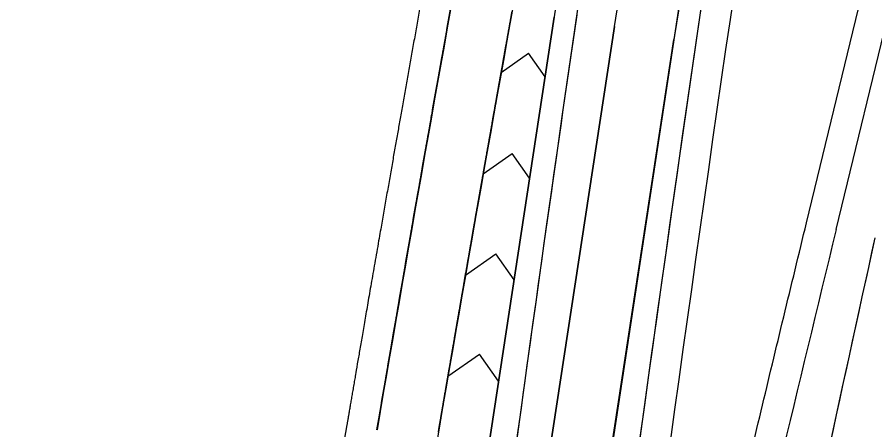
# Model space of a CAD drawing. Extents: x 14104283 to 14129344, y 8637090 to 8673339.
# Drawn here: x 14107885.2 to 14108054.1, y 8640210.4 to 8640291.6 of the extents above; entities that cross this region are included whole.
import ezdxf

# ---------------------------------------------------------------- set-up
doc = ezdxf.new("R2010")
doc.units = 0
for name, color, linetype in [('Default', 7, 'Continuous'), ('dsn_stg_shd_prev', 7, 'Continuous'), ('dsnPaintPlaceBrokenLineWhite', 7, 'Continuous'), ('dsnPaintPlaceChannelizingLaneWhite', 7, 'Continuous'), ('dsnPaintPlaceEdgeLineLeftYellow', 7, 'Continuous'), ('dsnPaintPlaceEdgeLineRightWhite', 7, 'Continuous'), ('dsnStgShadingPrevPav', 7, 'Continuous')]:
    doc.layers.add(name, color=color, linetype=linetype)

msp = doc.modelspace()

# ---------------------------------------------------------------- linework, layer by layer
at = {"layer": 'Default'}
for p, q in [((14108046.49, 8640249.83), (14108083.12, 8640400.52)), ((14107990.79, 8640290.82), (14107885.22, 8639598.83)), ((14107885.37, 8639599.61), (14107990.94, 8640291.61)), ((14108002.8, 8640289.8), (14107897.23, 8639597.8)), ((14107908.95, 8639595.21), (14108014.52, 8640287.2))]:
    msp.add_line(p, q, dxfattribs=at)
for centre, radius, start, end in [((14117394.14, 8638857.08), 9500, 167.610212, 171.325989), ((14117394, 8638856.29), 9488, 167.610212, 171.325989), ((14117394, 8638856.29), 9512, 169.436329, 171.325989), ((14117350.61, 8638608.07), 9530.2, 168.915826, 170.320937), ((14117350.61, 8638608.07), 9518.2, 168.915826, 170.320937), ((14119521.42, 8637460.89), 11808.99, 166.339341, 167.262962), ((14119581.23, 8637715.91), 11802, 167.610212, 168.776036), ((14119581.23, 8637715.91), 11802, 167.610212, 168.533379), ((14119581.23, 8637715.91), 11778, 167.610212, 168.776036)]:
    msp.add_arc(centre, radius, start, end, dxfattribs=at)
at = {"layer": 'dsn_stg_shd_prev'}
msp.add_line((14108040.63, 8640251.12), (14108077.26, 8640401.8), dxfattribs=at)
msp.add_arc((14119581.23, 8637715.91), 11768, 167.610212, 168.776036, dxfattribs=at)
msp.add_open_spline([(14107997.15, 8640065.69), (14107997.85, 8640068.79), (14107999.25, 8640074.98), (14108001.36, 8640084.27), (14108003.48, 8640093.55), (14108005.61, 8640102.84), (14108007.74, 8640112.12), (14108009.88, 8640121.4), (14108012.03, 8640130.68), (14108014.18, 8640139.95), (14108016.35, 8640149.23), (14108018.52, 8640158.5), (14108020.7, 8640167.77), (14108022.88, 8640177.04), (14108025.07, 8640186.31), (14108027.27, 8640195.57), (14108029.48, 8640204.83), (14108031.7, 8640214.1), (14108033.92, 8640223.35), (14108036.15, 8640232.61), (14108038.39, 8640241.87), (14108039.88, 8640248.03), (14108040.63, 8640251.12)], degree=3, dxfattribs=at)
at = {"layer": 'dsnPaintPlaceBrokenLineWhite'}
msp.add_line((14107897.23, 8639597.8), (14108002.8, 8640289.8), dxfattribs=at)
msp.add_arc((14117394.14, 8638857.08), 9500, 167.610212, 171.325989, dxfattribs=at)
at = {"layer": 'dsnPaintPlaceChannelizingLaneWhite'}
for p, q in [((14107990.94, 8640291.61), (14107937.44, 8639940.91)), ((14107980.53, 8640280.74), (14107985.93, 8640284.5)), ((14107989.15, 8640279.88), (14107985.93, 8640284.5)), ((14107976.99, 8640260.77), (14107982.7, 8640264.76)), ((14107986.1, 8640259.9), (14107982.7, 8640264.76)), ((14107973.49, 8640240.83), (14107979.46, 8640245.03)), ((14107983.05, 8640239.92), (14107979.46, 8640245.03)), ((14107970.05, 8640220.93), (14107976.23, 8640225.29)), ((14107980, 8640219.95), (14107976.23, 8640225.29))]:
    msp.add_line(p, q, dxfattribs=at)
msp.add_arc((14117350.61, 8638608.07), 9518.2, 168.915826, 170.320937, dxfattribs=at)
at = {"layer": 'dsnPaintPlaceEdgeLineLeftYellow'}
msp.add_line((14108014.66, 8640287.99), (14107967.08, 8639976.1), dxfattribs=at)
msp.add_arc((14117586.46, 8638823.84), 9683.13, 167.279441, 171.3032, dxfattribs=at)
at = {"layer": 'dsnPaintPlaceEdgeLineRightWhite'}
msp.add_arc((14117350.61, 8638608.07), 9530.2, 168.915826, 170.320937, dxfattribs=at)
at = {"layer": 'dsnStgShadingPrevPav'}
msp.add_line((14107950.15, 8640211.38), (14107942.86, 8640168.66), dxfattribs=at)
for radius, start in [(9488, 167.610212), (9482, 167.610212), (9512, 169.413861), (9488, 169.413861), (9512, 171.702544)]:
    msp.add_arc((14117407.82, 8638919.35), radius, start, 172.222077, dxfattribs=at)
for points, degree in [([(14108040.07, 8640670.33), (14108039.11, 8640666.01), (14108035.79, 8640651.03), (14108029.85, 8640623.7), (14108025.19, 8640602.04), (14108020.26, 8640578.84), (14108015.47, 8640556.04), (14108010.72, 8640533.12), (14108006.03, 8640510.22), (14108001.39, 8640487.29), (14107996.81, 8640464.36), (14107992.28, 8640441.41), (14107987.82, 8640418.46), (14107983.4, 8640395.49), (14107979.05, 8640372.51), (14107974.75, 8640349.53), (14107970.51, 8640326.51), (14107966.33, 8640303.59), (14107962.15, 8640280.24), (14107958.29, 8640258.43), (14107953.48, 8640230.88), (14107950.9, 8640215.75), (14107950.15, 8640211.39)], 2), ([(14107956.07, 8640210.37), (14107957.38, 8640218.06), (14107960.02, 8640233.43), (14107964.04, 8640256.47), (14107968.11, 8640279.5), (14107972.24, 8640302.51), (14107976.42, 8640325.52), (14107980.66, 8640348.51), (14107984.96, 8640371.49), (14107989.32, 8640394.46), (14107993.73, 8640417.41), (14107998.19, 8640440.35), (14108002.71, 8640463.28), (14108007.29, 8640486.2), (14108011.92, 8640509.1), (14108016.61, 8640531.99), (14108021.36, 8640554.87), (14108026.16, 8640577.73), (14108031.01, 8640600.58), (14108035.93, 8640623.41), (14108040.89, 8640646.24), (14108044.25, 8640661.44), (14108045.92, 8640669.04)], 3), ([(14107969.97, 8640289.85), (14107970.11, 8640290.62), (14107970.24, 8640291.39), (14107970.38, 8640292.15)], 2), ([(14107982.46, 8640291.58), (14107982.53, 8640291.96), (14107982.6, 8640292.34), (14107982.67, 8640292.73)], 2), ([(14107982.67, 8640292.73), (14107982.6, 8640292.34), (14107982.53, 8640291.96), (14107982.46, 8640291.58)], 2), ([(14107981.43, 8640285.83), (14107981.78, 8640287.75), (14107982.12, 8640289.66), (14107982.46, 8640291.58)], 2), ([(14107982.46, 8640291.58), (14107982.12, 8640289.66), (14107981.78, 8640287.75), (14107981.43, 8640285.83)], 2), ([(14107968.73, 8640282.95), (14107969.14, 8640285.25), (14107969.56, 8640287.55), (14107969.97, 8640289.85)], 2), ([(14107981.23, 8640284.68), (14107981.29, 8640285.06), (14107981.36, 8640285.45), (14107981.43, 8640285.83)], 2), ([(14107981.43, 8640285.83), (14107981.36, 8640285.45), (14107981.29, 8640285.06), (14107981.23, 8640284.68)], 2), ([(14107980.82, 8640282.38), (14107980.95, 8640283.15), (14107981.09, 8640283.91), (14107981.23, 8640284.68)], 2), ([(14107981.23, 8640284.68), (14107981.09, 8640283.91), (14107980.95, 8640283.15), (14107980.82, 8640282.38)], 2), ([(14107968.32, 8640280.65), (14107968.39, 8640281.03), (14107968.46, 8640281.41), (14107968.53, 8640281.8)], 2), ([(14107968.53, 8640281.8), (14107968.6, 8640282.18), (14107968.66, 8640282.56), (14107968.73, 8640282.95)], 2), ([(14107980.2, 8640278.93), (14107980.4, 8640280.08), (14107980.61, 8640281.23), (14107980.82, 8640282.38)], 2), ([(14107980.82, 8640282.38), (14107980.61, 8640281.23), (14107980.4, 8640280.08), (14107980.2, 8640278.93)], 2), ([(14107968.12, 8640279.49), (14107968.19, 8640279.88), (14107968.25, 8640280.26), (14107968.32, 8640280.65)], 2), ([(14107967.3, 8640274.89), (14107967.5, 8640276.04), (14107967.71, 8640277.19), (14107967.91, 8640278.34)], 2), ([(14107967.91, 8640278.34), (14107967.98, 8640278.73), (14107968.05, 8640279.11), (14107968.12, 8640279.49)], 2), ([(14107979.99, 8640277.78), (14107980.06, 8640278.17), (14107980.13, 8640278.55), (14107980.2, 8640278.93)], 2), ([(14107980.2, 8640278.93), (14107980.13, 8640278.55), (14107980.06, 8640278.17), (14107979.99, 8640277.78)], 2), ([(14107979.18, 8640273.18), (14107979.38, 8640274.33), (14107979.59, 8640275.48), (14107979.79, 8640276.63)], 2), ([(14107979.79, 8640276.63), (14107979.59, 8640275.48), (14107979.38, 8640274.33), (14107979.18, 8640273.18)], 2), ([(14107979.79, 8640276.63), (14107979.86, 8640277.02), (14107979.93, 8640277.4), (14107979.99, 8640277.78)], 2), ([(14107979.99, 8640277.78), (14107979.93, 8640277.4), (14107979.86, 8640277.02), (14107979.79, 8640276.63)], 2), ([(14107967.09, 8640273.74), (14107967.16, 8640274.12), (14107967.23, 8640274.51), (14107967.3, 8640274.89)], 2), ([(14107965.67, 8640265.68), (14107966.14, 8640268.36), (14107966.62, 8640271.05), (14107967.09, 8640273.74)], 2), ([(14107978.97, 8640272.03), (14107979.04, 8640272.42), (14107979.11, 8640272.8), (14107979.18, 8640273.18)], 2), ([(14107979.18, 8640273.18), (14107979.11, 8640272.8), (14107979.04, 8640272.42), (14107978.97, 8640272.03)], 2), ([(14107978.77, 8640270.88), (14107978.84, 8640271.27), (14107978.9, 8640271.65), (14107978.97, 8640272.03)], 2), ([(14107978.97, 8640272.03), (14107978.9, 8640271.65), (14107978.84, 8640271.27), (14107978.77, 8640270.88)], 2), ([(14107977.75, 8640265.13), (14107978.09, 8640267.05), (14107978.43, 8640268.97), (14107978.77, 8640270.88)], 2), ([(14107978.77, 8640270.88), (14107978.43, 8640268.97), (14107978.09, 8640267.05), (14107977.75, 8640265.13)], 2), ([(14107965.46, 8640264.53), (14107965.53, 8640264.91), (14107965.6, 8640265.29), (14107965.67, 8640265.68)], 2), ([(14107976.74, 8640259.38), (14107977.07, 8640261.3), (14107977.41, 8640263.22), (14107977.75, 8640265.13)], 2), ([(14107977.75, 8640265.13), (14107977.41, 8640263.22), (14107977.07, 8640261.3), (14107976.74, 8640259.38)], 2), ([(14107964.25, 8640257.62), (14107964.65, 8640259.92), (14107965.06, 8640262.22), (14107965.46, 8640264.53)], 2), ([(14107976.33, 8640257.08), (14107976.47, 8640257.85), (14107976.6, 8640258.62), (14107976.74, 8640259.38)], 2), ([(14107976.74, 8640259.38), (14107976.6, 8640258.62), (14107976.47, 8640257.85), (14107976.33, 8640257.08)], 2), ([(14107962.23, 8640246.1), (14107962.83, 8640249.55), (14107963.44, 8640253.01), (14107964.04, 8640256.47)], 2), ([(14107964.04, 8640256.47), (14107964.11, 8640256.85), (14107964.18, 8640257.23), (14107964.25, 8640257.62)], 2), ([(14107975.93, 8640254.78), (14107976.06, 8640255.55), (14107976.2, 8640256.32), (14107976.33, 8640257.08)], 2), ([(14107976.33, 8640257.08), (14107976.2, 8640256.32), (14107976.06, 8640255.55), (14107975.93, 8640254.78)], 2), ([(14107975.32, 8640251.33), (14107975.52, 8640252.48), (14107975.72, 8640253.63), (14107975.93, 8640254.78)], 2), ([(14107975.93, 8640254.78), (14107975.72, 8640253.63), (14107975.52, 8640252.48), (14107975.32, 8640251.33)], 2), ([(14107975.12, 8640250.18), (14107975.19, 8640250.57), (14107975.25, 8640250.95), (14107975.32, 8640251.33)], 2), ([(14107975.32, 8640251.33), (14107975.25, 8640250.95), (14107975.19, 8640250.57), (14107975.12, 8640250.18)], 2), ([(14107974.72, 8640247.88), (14107974.85, 8640248.65), (14107974.98, 8640249.42), (14107975.12, 8640250.18)], 2), ([(14107975.12, 8640250.18), (14107974.98, 8640249.42), (14107974.85, 8640248.65), (14107974.72, 8640247.88)], 2), ([(14107973.71, 8640242.13), (14107974.05, 8640244.05), (14107974.38, 8640245.96), (14107974.72, 8640247.88)], 2), ([(14107974.72, 8640247.88), (14107974.38, 8640245.96), (14107974.05, 8640244.05), (14107973.71, 8640242.13)], 2), ([(14107962.03, 8640244.95), (14107962.09, 8640245.33), (14107962.16, 8640245.71), (14107962.23, 8640246.1)], 2), ([(14107961.83, 8640243.79), (14107961.89, 8640244.18), (14107961.96, 8640244.56), (14107962.03, 8640244.95)], 2), ([(14107960.83, 8640238.03), (14107961.16, 8640239.95), (14107961.49, 8640241.87), (14107961.83, 8640243.79)], 2), ([(14107972.31, 8640234.07), (14107972.78, 8640236.76), (14107973.24, 8640239.44), (14107973.71, 8640242.13)], 2), ([(14107973.71, 8640242.13), (14107973.24, 8640239.44), (14107972.78, 8640236.76), (14107972.31, 8640234.07)], 2), ([(14107960.63, 8640236.88), (14107960.69, 8640237.27), (14107960.76, 8640237.65), (14107960.83, 8640238.03)], 2), ([(14107960.03, 8640233.43), (14107960.23, 8640234.58), (14107960.43, 8640235.73), (14107960.63, 8640236.88)], 2), ([(14107959.03, 8640227.66), (14107959.36, 8640229.58), (14107959.7, 8640231.5), (14107960.03, 8640233.43)], 2), ([(14107971.91, 8640231.77), (14107972.05, 8640232.54), (14107972.18, 8640233.31), (14107972.31, 8640234.07)], 2), ([(14107972.31, 8640234.07), (14107972.18, 8640233.31), (14107972.05, 8640232.54), (14107971.91, 8640231.77)], 2), ([(14107971.52, 8640229.47), (14107971.65, 8640230.24), (14107971.78, 8640231), (14107971.91, 8640231.77)], 2), ([(14107971.91, 8640231.77), (14107971.78, 8640231), (14107971.65, 8640230.24), (14107971.52, 8640229.47)], 2), ([(14107970.33, 8640222.56), (14107970.72, 8640224.87), (14107971.12, 8640227.17), (14107971.52, 8640229.47)], 2), ([(14107971.52, 8640229.47), (14107971.12, 8640227.17), (14107970.72, 8640224.87), (14107970.33, 8640222.56)], 2), ([(14107958.83, 8640226.51), (14107958.9, 8640226.89), (14107958.97, 8640227.28), (14107959.03, 8640227.66)], 2), ([(14107958.64, 8640225.36), (14107958.7, 8640225.74), (14107958.77, 8640226.13), (14107958.83, 8640226.51)], 2), ([(14107958.24, 8640223.05), (14107958.31, 8640223.44), (14107958.37, 8640223.82), (14107958.44, 8640224.21)], 2), ([(14107958.44, 8640224.21), (14107958.5, 8640224.59), (14107958.57, 8640224.97), (14107958.64, 8640225.36)], 2), ([(14107957.65, 8640219.59), (14107957.84, 8640220.75), (14107958.04, 8640221.9), (14107958.24, 8640223.05)], 2), ([(14107970.13, 8640221.41), (14107970.19, 8640221.8), (14107970.26, 8640222.18), (14107970.33, 8640222.56)], 2), ([(14107970.33, 8640222.56), (14107970.26, 8640222.18), (14107970.19, 8640221.8), (14107970.13, 8640221.41)], 2), ([(14107969.53, 8640217.96), (14107969.73, 8640219.11), (14107969.93, 8640220.26), (14107970.13, 8640221.41)], 2), ([(14107970.13, 8640221.41), (14107969.93, 8640220.26), (14107969.73, 8640219.11), (14107969.53, 8640217.96)], 2), ([(14107957.25, 8640217.29), (14107957.38, 8640218.06), (14107957.51, 8640218.83), (14107957.65, 8640219.59)], 2), ([(14107968.15, 8640209.9), (14107968.61, 8640212.59), (14107969.07, 8640215.27), (14107969.53, 8640217.96)], 2), ([(14107969.53, 8640217.96), (14107969.07, 8640215.27), (14107968.61, 8640212.59), (14107968.15, 8640209.9)], 2), ([(14107956.66, 8640213.83), (14107956.79, 8640214.6), (14107956.92, 8640215.37), (14107957.05, 8640216.14)], 2), ([(14107957.05, 8640216.14), (14107957.12, 8640216.52), (14107957.19, 8640216.91), (14107957.25, 8640217.29)], 2), ([(14107956.07, 8640210.37), (14107956.26, 8640211.53), (14107956.46, 8640212.68), (14107956.66, 8640213.83)], 2)]:
    msp.add_open_spline(points, degree=degree, dxfattribs=at)

doc.saveas('drawing.dxf')
